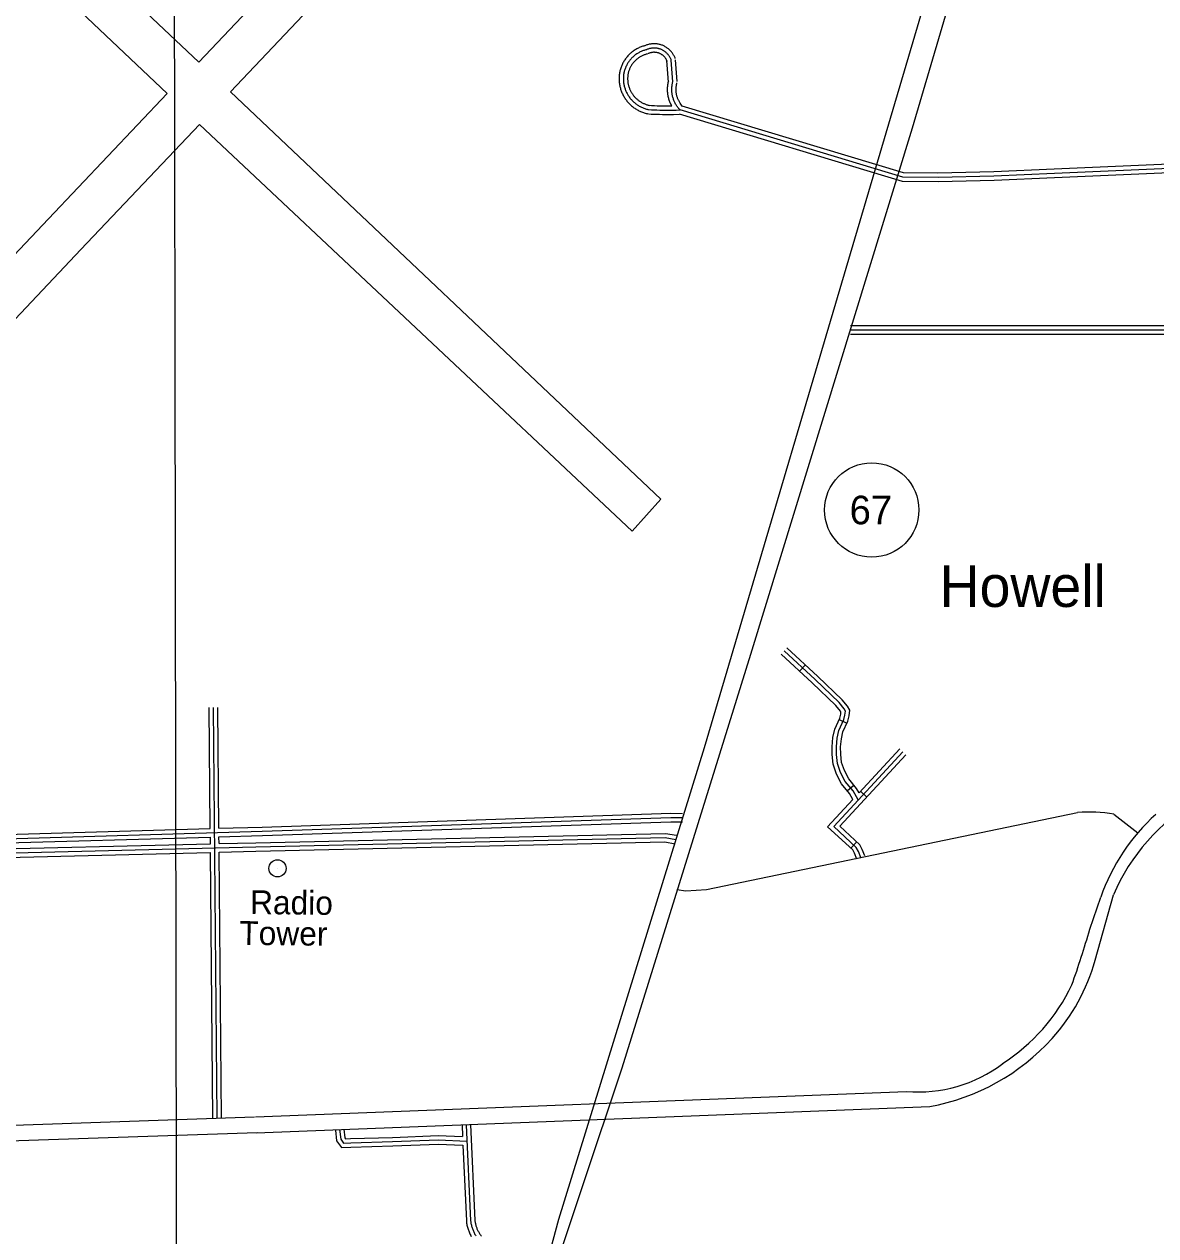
# Model space of a CAD drawing. Extents: x 3313442 to 3351311, y 721974 to 747360.
# Drawn here: x 3338028 to 3341988, y 734863 to 739102 of the extents above; entities that cross this region are included whole.
import ezdxf

# ---------------------------------------------------------------- set-up
doc = ezdxf.new("R2010")
doc.units = 0
for name, color, linetype in [('V-GRID-MAJR', 7, 'Continuous'), ('V-ROAD-CNTR', 7, 'Continuous'), ('V-ROAD-IDEN', 7, 'Continuous'), ('V-RUNW-EDGE', 7, 'Continuous'), ('V-TOPO-GNAM-IDEN', 7, 'Continuous'), ('V-TOPO-TOWR', 7, 'Continuous'), ('V-TOPO-TOWR-IDEN', 7, 'Continuous')]:
    doc.layers.add(name, color=color, linetype=linetype)

msp = doc.modelspace()

# ---------------------------------------------------------------- linework, layer by layer
at = {"layer": 'V-GRID-MAJR'}
msp.add_spline([(3338573.2, 727381.5), (3338563.5, 733440.2), (3338553.8, 739502), (3338549.8, 742016.8)], degree=3, dxfattribs=at)
at = {"layer": 'V-ROAD-CNTR'}
for p, q in [((3340741.9, 736838.1), (3340762.3, 736860.1)), ((3340880, 736668.9), (3340907.3, 736656.5)), ((3340908.9, 736419.9), (3340932, 736439)), ((3340954.8, 736417.6), (3340976.8, 736397.2)), ((3340921.7, 736218.3), (3340942, 736240.4))]:
    msp.add_line(p, q, dxfattribs=at)
for points in [[(3339709.4, 734218.9), (3340120.6, 735449.9), (3340570.6, 736897.7), (3341137.2, 738738.8), (3341606, 740330.7), (3341736.8, 740823.9)], [(3341618.4, 740666.8), (3340407.5, 736569.9), (3339897.9, 734919.2), (3339708, 734213.7)], [(3340202.5, 739027), (3340199.4, 739026.2), (3340196.2, 739025.3), (3340193.1, 739024.4), (3340189.9, 739023.3), (3340186.8, 739022.1), (3340183.7, 739020.9), (3340180.7, 739019.6), (3340177.7, 739018.2), (3340174.7, 739016.7), (3340171.8, 739015.1), (3340168.9, 739013.4), (3340166, 739011.7), (3340163.3, 739009.9), (3340160.5, 739008), (3340157.8, 739006.1), (3340155.2, 739004), (3340152.6, 739001.9), (3340150.1, 738999.8), (3340147.7, 738997.5), (3340145.3, 738995.2), (3340142.9, 738992.8), (3340140.7, 738990.4), (3340138.5, 738987.9), (3340136.4, 738985.3), (3340134.3, 738982.7), (3340132.3, 738980.1), (3340130.4, 738977.3), (3340128.6, 738974.6), (3340126.8, 738971.7), (3340125.2, 738968.9), (3340123.6, 738966), (3340122.1, 738963), (3340120.6, 738960), (3340119.3, 738957), (3340118, 738953.9), (3340116.8, 738950.8), (3340115.7, 738947.6), (3340114.7, 738944.5), (3340113.8, 738941.3), (3340113, 738938.1), (3340112.2, 738934.8), (3340111.6, 738931.8)], [(3340306.7, 738981.2), (3340305.8, 738983.6), (3340304.7, 738986.1), (3340303.6, 738988.7), (3340302.3, 738991.2), (3340301, 738993.6), (3340299.5, 738996), (3340298, 738998.3), (3340296.4, 739000.6), (3340294.8, 739002.9), (3340293, 739005), (3340291.2, 739007.1), (3340289.3, 739009.2), (3340287.3, 739011.2), (3340285.3, 739013.1), (3340283.2, 739014.9), (3340281, 739016.6), (3340278.7, 739018.3), (3340276.5, 739019.9), (3340274.1, 739021.4), (3340271.7, 739022.8), (3340269.3, 739024.2), (3340266.8, 739025.4), (3340264.2, 739026.6), (3340261.7, 739027.7), (3340259.1, 739028.7), (3340256.4, 739029.6), (3340253.7, 739030.3), (3340251, 739031), (3340248.3, 739031.7), (3340245.6, 739032.2), (3340242.8, 739032.6), (3340240, 739032.9), (3340237.3, 739033.1), (3340234.5, 739033.2), (3340231.7, 739033.2), (3340228.9, 739033.1), (3340226.1, 739033), (3340223.3, 739032.7), (3340220.6, 739032.3), (3340217.8, 739031.8), (3340215.1, 739031.3), (3340212.4, 739030.6), (3340209.7, 739029.8), (3340207, 739029), (3340204.4, 739028), (3340201.9, 739027), (3340200.1, 739026.2)], [(3340206.1, 739012.5), (3340203.3, 739011.7), (3340200.5, 739011), (3340197.7, 739010.1), (3340194.9, 739009.2), (3340192.2, 739008.1), (3340189.5, 739007.1), (3340186.8, 739005.9), (3340184.2, 739004.7), (3340181.6, 739003.4), (3340179, 739002), (3340176.5, 739000.5), (3340174, 738999), (3340171.6, 738997.4), (3340169.2, 738995.8), (3340166.8, 738994.1), (3340164.5, 738992.3), (3340162.3, 738990.4), (3340160.1, 738988.5), (3340157.9, 738986.6), (3340155.8, 738984.6), (3340153.8, 738982.5), (3340151.8, 738980.3), (3340149.9, 738978.2), (3340148, 738975.9), (3340146.2, 738973.6), (3340144.5, 738971.3), (3340142.8, 738968.9), (3340141.2, 738966.5), (3340139.7, 738964), (3340138.2, 738961.5), (3340136.8, 738958.9), (3340135.5, 738956.3), (3340134.2, 738953.7), (3340133.1, 738951.1), (3340132, 738948.4), (3340130.9, 738945.6), (3340130, 738942.9), (3340129.1, 738940.1), (3340128.3, 738937.3), (3340127.5, 738934.5), (3340126.9, 738931.7), (3340126.3, 738928.8)], [(3340209.8, 738997.9), (3340207.1, 738997.2), (3340204.7, 738996.6), (3340202.3, 738995.8), (3340200, 738995), (3340197.6, 738994.2), (3340195.3, 738993.2), (3340193, 738992.2), (3340190.8, 738991.2), (3340188.5, 738990), (3340186.3, 738988.9), (3340184.2, 738987.6), (3340182, 738986.3), (3340179.9, 738985), (3340177.9, 738983.5), (3340175.8, 738982.1), (3340173.9, 738980.5), (3340171.9, 738979), (3340170, 738977.3), (3340168.2, 738975.6), (3340166.4, 738973.9), (3340164.7, 738972.1), (3340163, 738970.3), (3340161.3, 738968.4), (3340159.7, 738966.5), (3340158.2, 738964.5), (3340156.7, 738962.5), (3340155.2, 738960.5), (3340153.9, 738958.4), (3340152.5, 738956.3), (3340151.3, 738954.1), (3340150.1, 738951.9), (3340148.9, 738949.7), (3340147.9, 738947.4), (3340146.9, 738945.2), (3340145.9, 738942.8), (3340145, 738940.5), (3340144.2, 738938.1), (3340143.4, 738935.8), (3340142.7, 738933.4), (3340142.1, 738930.9), (3340141.6, 738928.5), (3340141, 738925.9)], [(3340292.7, 738975.9), (3340291.9, 738978), (3340291, 738980.1), (3340290.1, 738982.2), (3340289, 738984.2), (3340288, 738986.2), (3340286.8, 738988.1), (3340285.6, 738990), (3340284.3, 738991.8), (3340282.9, 738993.7), (3340281.5, 738995.4), (3340280, 738997.1), (3340278.5, 738998.8), (3340276.9, 739000.4), (3340275.2, 739001.9), (3340273.5, 739003.4), (3340271.8, 739004.8), (3340270, 739006.2), (3340268.1, 739007.4), (3340266.2, 739008.7), (3340264.3, 739009.8), (3340262.3, 739010.9), (3340260.3, 739011.9), (3340258.2, 739012.9), (3340256.1, 739013.7), (3340254, 739014.5), (3340251.9, 739015.3), (3340249.7, 739015.9), (3340247.5, 739016.5), (3340245.3, 739017), (3340243.1, 739017.4), (3340240.9, 739017.7), (3340238.6, 739017.9), (3340236.4, 739018.1), (3340234.1, 739018.2), (3340231.9, 739018.2), (3340229.6, 739018.2), (3340227.4, 739018), (3340225.1, 739017.8), (3340222.9, 739017.5), (3340220.6, 739017.1), (3340218.4, 739016.6), (3340216.2, 739016.1), (3340214.1, 739015.5), (3340211.9, 739014.8), (3340209.8, 739014), (3340207.7, 739013.2), (3340206.1, 739012.5)], [(3340278.6, 738970.6), (3340277.9, 738972.5), (3340277.3, 738974.1), (3340276.5, 738975.6), (3340275.8, 738977.2), (3340274.9, 738978.7), (3340274.1, 738980.2), (3340273.1, 738981.6), (3340272.1, 738983.1), (3340271.1, 738984.4), (3340270, 738985.8), (3340268.9, 738987.1), (3340267.7, 738988.3), (3340266.5, 738989.6), (3340265.2, 738990.7), (3340263.9, 738991.9), (3340262.6, 738993), (3340261.2, 738994), (3340259.8, 738995), (3340258.3, 738995.9), (3340256.8, 738996.8), (3340255.3, 738997.6), (3340253.8, 738998.4), (3340252.2, 738999.1), (3340250.6, 738999.8), (3340249, 739000.4), (3340247.4, 739000.9), (3340245.7, 739001.4), (3340244, 739001.9), (3340242.3, 739002.2), (3340240.6, 739002.6), (3340238.9, 739002.8), (3340237.2, 739003), (3340235.5, 739003.1), (3340233.8, 739003.2), (3340232, 739003.2), (3340230.3, 739003.2), (3340228.6, 739003.1), (3340226.9, 739002.9), (3340225.2, 739002.7), (3340223.5, 739002.4), (3340221.8, 739002), (3340220.1, 739001.6), (3340218.4, 739001.1), (3340216.8, 739000.6), (3340215.2, 739000), (3340213.5, 738999.3), (3340212.2, 738998.7)], [(3340283.1, 738898.7), (3340277.7, 738974.8)], [(3340298.1, 738899.7), (3340292.7, 738975.9)], [(3340313.1, 738900.8), (3340307.6, 738977)], [(3340111.5, 738931), (3340111, 738927.8), (3340110.6, 738924.5), (3340110.3, 738921.1), (3340110.1, 738917.7), (3340110, 738914.4), (3340109.9, 738911), (3340110, 738907.6), (3340110.2, 738904.2), (3340110.4, 738900.8), (3340110.7, 738897.5), (3340111.1, 738894.1), (3340111.7, 738890.8), (3340112.3, 738887.5), (3340112.9, 738884.1), (3340113.7, 738880.8), (3340114.6, 738877.6), (3340115.5, 738874.3), (3340116.6, 738871.1), (3340117.7, 738867.9), (3340118.9, 738864.8), (3340120.2, 738861.7), (3340121.6, 738858.6), (3340123.1, 738855.5), (3340124.6, 738852.5), (3340126.2, 738849.5), (3340127.9, 738846.6), (3340129.7, 738843.7), (3340131.6, 738840.9), (3340133.5, 738838.1), (3340135.5, 738835.4), (3340137.6, 738832.7), (3340139.7, 738830.1), (3340141.9, 738827.6), (3340144.2, 738825.1), (3340146.6, 738822.7), (3340149, 738820.3), (3340151.5, 738818), (3340154, 738815.8), (3340156.6, 738813.6), (3340159.3, 738811.5), (3340162, 738809.5), (3340164.7, 738807.5), (3340167.6, 738805.7), (3340170.4, 738803.9), (3340173.3, 738802.2), (3340176.3, 738800.5), (3340179.3, 738799), (3340182.3, 738797.5), (3340185.4, 738796.1), (3340188.5, 738794.8), (3340191.7, 738793.5), (3340194.9, 738792.4), (3340198.1, 738791.3), (3340201.3, 738790.4), (3340204.6, 738789.5), (3340207.8, 738788.7), (3340210.3, 738788.2)], [(3340126.3, 738928.8), (3340125.9, 738925.9), (3340125.5, 738922.9), (3340125.3, 738920), (3340125.1, 738917), (3340125, 738914), (3340124.9, 738911), (3340125, 738908.1), (3340125.1, 738905.1), (3340125.3, 738902.1), (3340125.6, 738899.1), (3340126, 738896.2), (3340126.5, 738893.2), (3340127, 738890.3), (3340127.6, 738887.4), (3340128.3, 738884.5), (3340129, 738881.6), (3340129.9, 738878.8), (3340130.8, 738875.9), (3340131.8, 738873.1), (3340132.8, 738870.3), (3340134, 738867.6), (3340135.2, 738864.9), (3340136.5, 738862.2), (3340137.9, 738859.5), (3340139.3, 738856.9), (3340140.8, 738854.3), (3340142.3, 738851.8), (3340144, 738849.3), (3340145.7, 738846.9), (3340147.5, 738844.5), (3340149.3, 738842.1), (3340151.2, 738839.8), (3340153.1, 738837.6), (3340155.1, 738835.4), (3340157.2, 738833.2), (3340159.3, 738831.2), (3340161.5, 738829.1), (3340163.8, 738827.2), (3340166.1, 738825.3), (3340168.4, 738823.4), (3340170.8, 738821.6), (3340173.2, 738819.9), (3340175.7, 738818.3), (3340178.2, 738816.7), (3340180.8, 738815.2), (3340183.4, 738813.7), (3340186, 738812.4), (3340188.7, 738811.1), (3340191.4, 738809.8), (3340194.2, 738808.7), (3340196.9, 738807.6), (3340199.8, 738806.6), (3340202.6, 738805.6), (3340205.4, 738804.8), (3340208.3, 738804), (3340211.2, 738803.3), (3340213.5, 738802.8)], [(3340141.2, 738926.7), (3340140.8, 738923.9), (3340140.5, 738921.4), (3340140.2, 738918.8), (3340140.1, 738916.2), (3340140, 738913.7), (3340139.9, 738911.1), (3340140, 738908.5), (3340140.1, 738905.9), (3340140.3, 738903.4), (3340140.5, 738900.8), (3340140.9, 738898.3), (3340141.2, 738895.7), (3340141.7, 738893.2), (3340142.2, 738890.6), (3340142.8, 738888.1), (3340143.5, 738885.7), (3340144.2, 738883.2), (3340145, 738880.7), (3340145.9, 738878.3), (3340146.8, 738875.9), (3340147.8, 738873.5), (3340148.8, 738871.2), (3340149.9, 738868.8), (3340151.1, 738866.5), (3340152.3, 738864.3), (3340153.6, 738862.1), (3340155, 738859.9), (3340156.4, 738857.7), (3340157.9, 738855.6), (3340159.4, 738853.5), (3340161, 738851.5), (3340162.6, 738849.5), (3340164.3, 738847.6), (3340166.1, 738845.7), (3340167.9, 738843.8), (3340169.7, 738842), (3340171.6, 738840.3), (3340173.5, 738838.6), (3340175.5, 738836.9), (3340177.5, 738835.3), (3340179.6, 738833.8), (3340181.7, 738832.3), (3340183.8, 738830.9), (3340186, 738829.5), (3340188.2, 738828.2), (3340190.5, 738826.9), (3340192.8, 738825.8), (3340195.1, 738824.6), (3340197.4, 738823.6), (3340199.8, 738822.6), (3340202.2, 738821.6), (3340204.6, 738820.8), (3340207.1, 738820), (3340209.5, 738819.2), (3340212, 738818.5), (3340214.6, 738817.9), (3340216.7, 738817.5)], [(3340294.2, 738815.9), (3340290.5, 738823.7), (3340289.1, 738826.7), (3340287.9, 738829.7), (3340286.7, 738832.8), (3340285.6, 738835.9), (3340284.6, 738839), (3340283.7, 738842.1), (3340282.9, 738845.3), (3340282.2, 738848.5), (3340281.5, 738851.7), (3340281, 738855), (3340280.5, 738858.2), (3340280.2, 738861.5), (3340279.9, 738864.8), (3340279.7, 738868), (3340279.6, 738871.3), (3340279.6, 738874.6), (3340279.7, 738877.9), (3340279.9, 738881.2), (3340280.1, 738884.4), (3340280.5, 738887.7), (3340280.9, 738890.9), (3340281.5, 738894.2), (3340282.1, 738897.4), (3340282.8, 738900.6), (3340283.6, 738903.5)], [(3340323.4, 738801.8), (3340321.5, 738803.9), (3340319.6, 738806), (3340317.7, 738808.2), (3340316, 738810.4), (3340314.2, 738812.7), (3340312.6, 738815.1), (3340311, 738817.4), (3340309.5, 738819.9), (3340308, 738822.3), (3340306.6, 738824.8), (3340305.3, 738827.4), (3340304.1, 738830), (3340302.9, 738832.6), (3340301.8, 738835.2), (3340300.8, 738837.9), (3340299.9, 738840.6), (3340299, 738843.3), (3340298.2, 738846.1), (3340297.5, 738848.9), (3340296.8, 738851.7), (3340296.3, 738854.5), (3340295.8, 738857.3), (3340295.4, 738860.1), (3340295.1, 738863), (3340294.8, 738865.8), (3340294.7, 738868.7), (3340294.6, 738871.5), (3340294.6, 738874.4), (3340294.7, 738877.3), (3340294.8, 738880.1), (3340295.1, 738883), (3340295.4, 738885.8), (3340295.8, 738888.7), (3340296.2, 738891.5), (3340296.8, 738894.3), (3340297.4, 738897.1), (3340298.1, 738899.7)], [(3340330.4, 738815.3), (3340323.6, 738825.6), (3340322.3, 738827.7), (3340321.1, 738829.8), (3340319.9, 738831.9), (3340318.8, 738834.1), (3340317.7, 738836.3), (3340316.7, 738838.5), (3340315.8, 738840.8), (3340314.9, 738843.1), (3340314.1, 738845.4), (3340313.3, 738847.7), (3340312.7, 738850), (3340312.1, 738852.4), (3340311.5, 738854.8), (3340311, 738857.2), (3340310.6, 738859.6), (3340310.3, 738862), (3340310, 738864.4), (3340309.8, 738866.9), (3340309.7, 738869.3), (3340309.6, 738871.8), (3340309.6, 738874.2), (3340309.7, 738876.7), (3340309.8, 738879.1), (3340310, 738881.5), (3340310.3, 738884), (3340310.6, 738886.4), (3340311, 738888.8), (3340311.5, 738891.2), (3340312, 738893.6), (3340312.6, 738896)], [(3340214.3, 738817.8), (3340223.9, 738817.3), (3340233.4, 738816.9), (3340243, 738816.5), (3340252.5, 738816.3), (3340262, 738816.1), (3340271.6, 738816), (3340294.2, 738815.9)], [(3342115.7, 738615.1), (3341632.7, 738594.3), (3341421.5, 738585), (3341226.2, 738580.5), (3341106, 738581.3), (3340330.4, 738815.3)], [(3340212.7, 738787.8), (3340222.4, 738787.3), (3340232.2, 738786.9), (3340242, 738786.5), (3340251.8, 738786.3), (3340261.6, 738786.1), (3340271.4, 738786), (3340281.2, 738785.9), (3340291, 738786), (3340300.8, 738786.1), (3340321.8, 738786.6)], [(3340213.5, 738802.8), (3340223.2, 738802.3), (3340232.8, 738801.9), (3340242.5, 738801.5), (3340252.2, 738801.3), (3340261.8, 738801.1), (3340271.5, 738801), (3340281.2, 738800.9), (3340290.8, 738801), (3340300.5, 738801.1), (3340310.2, 738801.4), (3340319.8, 738801.6), (3340323.4, 738801.8)], [(3342117, 738585.1), (3341634, 738564.4), (3341422.5, 738555), (3341226.4, 738550.5), (3341101.5, 738551.4), (3340321.8, 738786.6)], [(3342116.4, 738600.1), (3341633.4, 738579.4), (3341422, 738570), (3341226.3, 738565.5), (3341103.7, 738566.3), (3340323.4, 738801.8)], [(3340919.9, 738047.5), (3342254.3, 738047.3)], [(3340919.9, 738032.5), (3342254.3, 738032.3)], [(3340919.9, 738017.5), (3342254.3, 738017.3)], [(3340947.2, 736387.4), (3340929.1, 736419), (3340901.5, 736452.4), (3340885, 736483.9), (3340874, 736515.3), (3340871.2, 736546.9), (3340870.4, 736573.3), (3340873.3, 736603.7), (3340879.2, 736630.8), (3340896.3, 736668.4), (3340900.5, 736684.3), (3340901.9, 736698.5), (3340897.3, 736706.7), (3340880.2, 736727.9), (3340795.8, 736808.6), (3340687.5, 736909)], [(3340950.1, 736412.5), (3340941.4, 736427.6), (3340914.1, 736460.8), (3340898.8, 736489.9), (3340888.8, 736518.5), (3340886.2, 736547.8), (3340885.4, 736572.8), (3340888.2, 736601.4), (3340893.5, 736626), (3340910.4, 736663.3), (3340915.4, 736681.6), (3340917.3, 736701.8), (3340909.7, 736715.2), (3340891.3, 736738.1), (3340806.1, 736819.5), (3340697.7, 736920)], [(3340928.7, 736389.5), (3340916.7, 736410.5), (3340889, 736444.1), (3340871.3, 736477.9), (3340859.3, 736512.1), (3340856.2, 736546), (3340855.4, 736573.8), (3340858.5, 736606.1), (3340864.9, 736635.5), (3340882.1, 736673.5), (3340885.7, 736687), (3340886.5, 736695.2), (3340884.8, 736698.2), (3340869.2, 736717.8), (3340785.5, 736797.6), (3340677.3, 736898)], [(3338679.4, 736287.5), (3338675.5, 736710.5)], [(3338703.7, 735273.9), (3338690.5, 736710.7)], [(3338709.4, 736288.4), (3338705.5, 736710.8)], [(3340950.1, 736412.5), (3341092.1, 736565.8)], [(3340956.3, 736186.6), (3340947.5, 736207.4), (3340940.3, 736221.5), (3340861.2, 736294.6), (3341103.1, 736555.6)], [(3340970.1, 736192.4), (3340961.1, 736213.7), (3340952.5, 736230.7), (3340882.4, 736295.4), (3341114.1, 736545.4)], [(3340942.5, 736180.7), (3340933.9, 736201.1), (3340928.2, 736212.3), (3340840, 736293.8), (3340928.7, 736389.5)], [(3338860.7, 736292.7), (3340290.7, 736341.3), (3340332.3, 736340.5)], [(3338861.2, 736277.7), (3340290.8, 736326.3), (3340332.1, 736325.5)], [(3338861.7, 736262.7), (3340291, 736311.3), (3340331.8, 736310.5)], [(3340312.6, 736073.8), (3340344.2, 736069.5), (3340415.5, 736074.4), (3341714.4, 736343.8)], [(3341841.7, 736338.1), (3341925.1, 736271.9)], [(3336409.6, 736217), (3336704, 736227), (3337922.6, 736265.7), (3338679.4, 736287.5)], [(3336410.1, 736202), (3336704.5, 736212), (3337923, 736250.7), (3338861.2, 736277.7)], [(3338709.4, 736288.4), (3338860.7, 736292.7)], [(3338838.3, 736237.8), (3340272.9, 736270.5), (3340311.1, 736263.8)], [(3336521.6, 736190.8), (3336705, 736197), (3337923.5, 736235.7), (3338679.7, 736257.5)], [(3337805.5, 736212.8), (3338679.9, 736233.9)], [(3338679.9, 736233.9), (3338679.7, 736257.5)], [(3338709.7, 736258.4), (3338861.6, 736262.7)], [(3338709.9, 736234.7), (3338709.7, 736258.4)], [(3338709.9, 736234.7), (3338838.3, 736237.8)], [(3338838.6, 736222.8), (3340271.7, 736255.5), (3340308.4, 736249)], [(3338839, 736207.8), (3340270.6, 736240.5), (3340305.8, 736234.3)], [(3337805.9, 736197.8), (3338838.6, 736222.8)], [(3337822.3, 736183.1), (3338680.2, 736203.9)], [(3338688.7, 735273.7), (3338680.2, 736203.9)], [(3338710.2, 736204.7), (3338839, 736207.8)], [(3338718.7, 735274), (3338710.2, 736204.7)], [(3341776, 735826.4), (3341840, 736055.4)], [(3341757.9, 735935.2), (3341795.8, 736047.2)], [(3338838, 735278.5), (3341115.8, 735367.6)], [(3338840.2, 735222.4), (3341197.5, 735314.7)], [(3335039.7, 735133.6), (3335469.7, 735154.1), (3336979.7, 735215), (3338834.2, 735278.3)], [(3339560.3, 735250.5), (3339562.1, 735209.7)], [(3339575.3, 735251.2), (3339590.4, 734915.3)], [(3339590.2, 735251.9), (3339605.3, 734916)], [(3338842.9, 735222.4), (3335261.2, 735103), (3335055.4, 735090.9)], [(3339117.1, 735232.1), (3339121.5, 735194.6), (3339137.9, 735170.9), (3339171.2, 735172.7), (3339318, 735176.9), (3339476.5, 735183.3), (3339563.5, 735179.7)], [(3339132, 735233.8), (3339136, 735200.1), (3339145.4, 735186.4), (3339170.6, 735187.7), (3339317.5, 735191.9), (3339476.5, 735198.3), (3339577.8, 735194.1)], [(3339146.9, 735235.6), (3339150.4, 735205.5), (3339153, 735201.8), (3339170, 735202.7), (3339316.9, 735206.9), (3339476.5, 735213.4), (3339562.1, 735209.7)], [(3339563.5, 735179.7), (3339575.4, 734914.7)], [(3339575.5, 734913.5), (3339575.9, 734910.2), (3339576.4, 734906.7), (3339577, 734903.2), (3339577.7, 734899.7), (3339578.4, 734896.3), (3339579.3, 734892.8), (3339580.2, 734889.4), (3339581.3, 734886), (3339582.4, 734882.7), (3339583.6, 734879.4), (3339584.9, 734876.1), (3339586.3, 734872.8), (3339587.7, 734869.6), (3339589.3, 734866.4), (3339590.9, 734863.2), (3339592.6, 734860.1)], [(3339590.4, 734915.3), (3339590.7, 734912.2), (3339591.2, 734909.1), (3339591.7, 734905.9), (3339592.3, 734902.8), (3339593, 734899.8), (3339593.8, 734896.7), (3339594.6, 734893.6), (3339595.6, 734890.6), (3339596.6, 734887.6), (3339597.6, 734884.6), (3339598.8, 734881.7), (3339600, 734878.8), (3339601.3, 734875.9), (3339602.7, 734873), (3339604.1, 734870.2), (3339605.6, 734867.4), (3339607.2, 734864.7), (3339608.9, 734862)], [(3339605.2, 734917.1), (3339605.6, 734914.2), (3339606, 734911.4), (3339606.5, 734908.7), (3339607, 734905.9), (3339607.6, 734903.2), (3339608.3, 734900.5), (3339609, 734897.8), (3339609.9, 734895.2), (3339610.7, 734892.5), (3339611.7, 734889.9), (3339612.7, 734887.3), (3339613.8, 734884.8), (3339614.9, 734882.2), (3339616.1, 734879.7), (3339617.4, 734877.2), (3339618.7, 734874.8), (3339620.1, 734872.4), (3339621.6, 734870), (3339623.1, 734867.7), (3339624.7, 734865.4), (3339626.3, 734863.1), (3339628, 734860.9)]]:
    msp.add_lwpolyline(points, dxfattribs=at)
for centre, radius, start, end in [((3342482.8, 735779.7), 699.4, 120.1437, 156.7864), ((3341753.4, 735792.8), 552.4, 80.7969, 94.0496), ((3342461.1, 735813.9), 705, 132.0982, 160.6777), ((3337877.9, 737080.5), 4045.4, 340.6557, 343.5544), ((3341116.2, 736010.3), 684.9, 318.0782, 344.4259), ((3341087.6, 736030.3), 672.9, 302.841, 334.4945), ((3341060.2, 736066.1), 763.8, 280.3509, 317.7728), ((3341157.8, 735853.7), 488, 265.0598, 307.1632)]:
    msp.add_arc(centre, radius, start, end, dxfattribs=at)
at = {"layer": 'V-ROAD-IDEN'}
msp.add_circle((3340994.4, 737401.9), 165, dxfattribs=at)
at = {"layer": 'V-RUNW-EDGE'}
for points in [[(3338527.8, 738858.6), (3335061.7, 742136.2), (3335164.3, 742243), (3338639, 738968.2), (3341325.7, 741802), (3341434.4, 741697.3), (3338750.1, 738865)], [(3338113.2, 738420.8), (3338527.8, 738858.6)], [(3338641.3, 738751.1), (3340155.9, 737327.7), (3340256.1, 737439.7), (3338750.1, 738865)], [(3338226.7, 738313.3), (3338641.3, 738751.1)], [(3338226.3, 738312.9), (3336692.9, 736688.9), (3336578.3, 736800), (3338113.2, 738420.8)]]:
    msp.add_lwpolyline(points, dxfattribs=at)
at = {"layer": 'V-TOPO-TOWR'}
msp.add_line((3338914.4, 736148.1), (3338914.4, 736148.1), dxfattribs=at)
msp.add_circle((3338914.4, 736148.1), 30, dxfattribs=at)

# ---------------------------------------------------------------- texts
at = {"layer": 'V-ROAD-IDEN'}
msp.add_text('67', height=100, dxfattribs=at).set_placement((3340916.8, 737351.9))
at = {"layer": 'V-TOPO-GNAM-IDEN'}
msp.add_text('Howell', height=145, dxfattribs=at).set_placement((3341231.8, 737062.7))
at = {"layer": 'V-TOPO-TOWR-IDEN'}
for s, p in [('Radio', (3338818, 735988.5)), ('Tower', (3338780.5, 735880.7))]:
    msp.add_text(s, height=83, rotation=359.3568, dxfattribs=at).set_placement(p)

doc.saveas('drawing.dxf')
